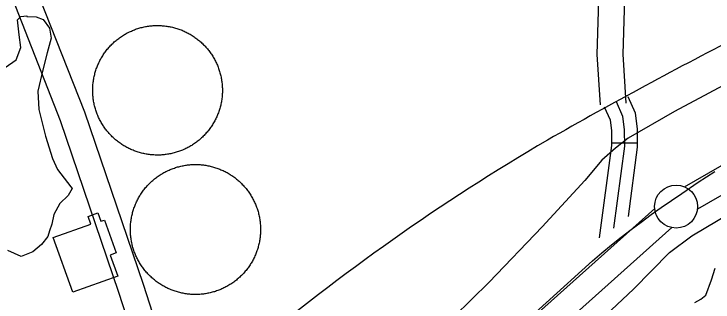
# Model space of a CAD drawing. Extents: x 3625074 to 3663148, y 511451 to 537151.
# Drawn here: x 3650899 to 3651711, y 531690 to 532025 of the extents above; entities that cross this region are included whole.
import ezdxf

# ---------------------------------------------------------------- set-up
doc = ezdxf.new("R2010")
doc.units = 0
for name, color, linetype in [('V-BLDG-OTLN', 7, 'Continuous'), ('V-DOMW-TANK', 7, 'Continuous'), ('V-LEVE-TOET', 7, 'Continuous'), ('V-ROAD-CNTR', 7, 'Continuous'), ('V-SITE-VEGE', 7, 'Continuous'), ('V-SURV-LINE', 7, 'Continuous'), ('V-UTIL-IDEN', 7, 'Continuous'), ('V-WETL-SWMP', 7, 'Continuous')]:
    doc.layers.add(name, color=color, linetype=linetype)

msp = doc.modelspace()

# ---------------------------------------------------------------- linework, layer by layer
at = {"layer": 'V-BLDG-OTLN'}
msp.add_lwpolyline([(3651003.98, 531785.67), (3651017.65, 531747.43), (3651010.47, 531744.86), (3651019.25, 531720.29), (3650967.1, 531701.66), (3650944.39, 531765.23), (3650987.96, 531780.8), (3650984.76, 531789.74), (3650996.27, 531793.85), (3650999.74, 531784.15)], close=True, dxfattribs=at)
at = {"layer": 'V-DOMW-TANK'}
for points in [[(3651000.44, 531974.53), (3651001.11, 531975.66), (3651001.8, 531976.78), (3651002.51, 531977.89), (3651003.24, 531978.98), (3651003.99, 531980.06), (3651004.76, 531981.13), (3651005.55, 531982.19), (3651006.35, 531983.23), (3651007.18, 531984.25), (3651008.02, 531985.26), (3651008.87, 531986.26), (3651009.75, 531987.24), (3651010.64, 531988.21), (3651011.55, 531989.16), (3651012.48, 531990.09), (3651013.42, 531991.01), (3651014.38, 531991.91), (3651015.35, 531992.8), (3651016.34, 531993.67), (3651017.34, 531994.52), (3651018.36, 531995.35), (3651019.39, 531996.16), (3651020.44, 531996.96), (3651021.5, 531997.74), (3651022.58, 531998.5), (3651023.66, 531999.24), (3651024.76, 531999.96), (3651025.87, 532000.66), (3651027, 532001.35), (3651028.13, 532002.01), (3651029.28, 532002.65), (3651030.44, 532003.28), (3651031.61, 532003.88), (3651032.79, 532004.46), (3651033.98, 532005.02), (3651035.18, 532005.56), (3651036.39, 532006.08), (3651037.6, 532006.58), (3651038.83, 532007.06), (3651040.06, 532007.52), (3651041.3, 532007.95), (3651042.55, 532008.36), (3651043.81, 532008.75), (3651045.07, 532009.12), (3651046.34, 532009.47), (3651047.61, 532009.79), (3651048.89, 532010.09), (3651050.18, 532010.37), (3651051.47, 532010.63), (3651052.77, 532010.86), (3651054.06, 532011.08), (3651055.36, 532011.27), (3651056.67, 532011.43), (3651057.98, 532011.58), (3651059.29, 532011.7), (3651060.6, 532011.8), (3651061.91, 532011.87), (3651063.23, 532011.92), (3651064.54, 532011.95), (3651065.85, 532011.96), (3651067.17, 532011.94), (3651068.49, 532011.9), (3651069.8, 532011.84), (3651071.11, 532011.75), (3651072.43, 532011.64), (3651073.73, 532011.51), (3651075.04, 532011.36), (3651076.34, 532011.18), (3651077.64, 532010.98), (3651078.94, 532010.76), (3651080.23, 532010.52), (3651081.52, 532010.25), (3651082.8, 532009.96), (3651084.08, 532009.65), (3651085.35, 532009.31), (3651086.62, 532008.96), (3651087.88, 532008.58), (3651089.13, 532008.18), (3651090.37, 532007.76), (3651091.62, 532007.31), (3651092.85, 532006.84), (3651094.07, 532006.36), (3651095.28, 532005.85), (3651096.48, 532005.32), (3651097.68, 532004.77), (3651098.87, 532004.2), (3651100.04, 532003.61), (3651101.2, 532002.99), (3651102.36, 532002.36), (3651103.5, 532001.71), (3651104.63, 532001.04), (3651105.75, 532000.35), (3651106.85, 531999.64), (3651107.95, 531998.91), (3651109.03, 531998.16), (3651110.1, 531997.39), (3651111.15, 531996.6), (3651112.19, 531995.8), (3651113.22, 531994.97), (3651114.23, 531994.13)], [(3651114.23, 531994.13), (3651115.23, 531993.28), (3651116.21, 531992.4), (3651117.18, 531991.51), (3651118.13, 531990.6), (3651119.06, 531989.67), (3651119.98, 531988.73), (3651120.88, 531987.77), (3651121.77, 531986.8), (3651122.63, 531985.81), (3651123.48, 531984.81), (3651124.32, 531983.79), (3651125.13, 531982.76), (3651125.93, 531981.71), (3651126.71, 531980.65), (3651127.46, 531979.58), (3651128.21, 531978.49), (3651128.93, 531977.39), (3651129.63, 531976.28), (3651130.31, 531975.16), (3651130.98, 531974.02), (3651131.62, 531972.87), (3651132.24, 531971.71), (3651132.85, 531970.54), (3651133.43, 531969.36), (3651133.99, 531968.17), (3651134.53, 531966.97), (3651135.05, 531965.77), (3651135.55, 531964.55), (3651136.03, 531963.32), (3651136.48, 531962.09), (3651136.92, 531960.85), (3651137.33, 531959.6), (3651137.72, 531958.34), (3651138.09, 531957.08), (3651138.43, 531955.81), (3651138.76, 531954.54), (3651139.06, 531953.26), (3651139.34, 531951.97), (3651139.6, 531950.68), (3651139.83, 531949.39), (3651140.04, 531948.09), (3651140.23, 531946.79), (3651140.4, 531945.48), (3651140.54, 531944.17), (3651140.66, 531942.86), (3651140.76, 531941.55), (3651140.84, 531940.24), (3651140.89, 531938.92), (3651140.92, 531937.61), (3651140.93, 531936.29), (3651140.91, 531934.98), (3651140.87, 531933.66), (3651140.81, 531932.35), (3651140.72, 531931.04), (3651140.61, 531929.73), (3651140.48, 531928.42), (3651140.33, 531927.11), (3651140.15, 531925.81), (3651139.95, 531924.51), (3651139.73, 531923.21), (3651139.48, 531921.92), (3651139.21, 531920.63), (3651138.93, 531919.35), (3651138.61, 531918.07), (3651138.28, 531916.8), (3651137.92, 531915.53), (3651137.54, 531914.27), (3651137.14, 531913.02), (3651136.72, 531911.77), (3651136.28, 531910.54), (3651135.81, 531909.31), (3651135.32, 531908.08), (3651134.82, 531906.87), (3651134.29, 531905.67), (3651133.74, 531904.47), (3651133.17, 531903.29), (3651132.58, 531902.11), (3651131.96, 531900.95), (3651131.33, 531899.79), (3651130.68, 531898.65), (3651130, 531897.52), (3651129.31, 531896.4), (3651128.6, 531895.3), (3651127.87, 531894.2), (3651127.12, 531893.12), (3651126.35, 531892.05), (3651125.57, 531891), (3651124.76, 531889.96), (3651123.94, 531888.93), (3651123.1, 531887.92), (3651122.24, 531886.92), (3651121.37, 531885.94), (3651120.47, 531884.98), (3651119.56, 531884.03), (3651118.64, 531883.09), (3651117.7, 531882.17), (3651116.74, 531881.27), (3651115.77, 531880.39), (3651114.78, 531879.52), (3651113.77, 531878.67)], [(3651000.14, 531899.17), (3650999.5, 531900.32), (3650998.87, 531901.47), (3650998.27, 531902.64), (3650997.69, 531903.82), (3650997.13, 531905.01), (3650996.59, 531906.21), (3650996.07, 531907.42), (3650995.57, 531908.64), (3650995.09, 531909.86), (3650994.64, 531911.09), (3650994.2, 531912.34), (3650993.79, 531913.59), (3650993.4, 531914.84), (3650993.03, 531916.1), (3650992.68, 531917.37), (3650992.36, 531918.65), (3650992.06, 531919.93), (3650991.78, 531921.21), (3650991.52, 531922.5), (3650991.29, 531923.8), (3650991.08, 531925.09), (3650990.88, 531926.4), (3650990.72, 531927.7), (3650990.58, 531929.01), (3650990.45, 531930.32), (3650990.36, 531931.63), (3650990.28, 531932.95), (3650990.23, 531934.26), (3650990.2, 531935.57), (3650990.19, 531936.89), (3650990.21, 531938.21), (3650990.25, 531939.52), (3650990.31, 531940.83), (3650990.4, 531942.15), (3650990.5, 531943.46), (3650990.64, 531944.76), (3650990.79, 531946.07), (3650990.97, 531947.38), (3650991.17, 531948.68), (3650991.39, 531949.97), (3650991.63, 531951.27), (3650991.9, 531952.55), (3650992.19, 531953.83), (3650992.5, 531955.11), (3650992.84, 531956.39), (3650993.19, 531957.65), (3650993.57, 531958.91), (3650993.97, 531960.16), (3650994.39, 531961.41), (3650994.84, 531962.65), (3650995.31, 531963.88), (3650995.79, 531965.1), (3650996.3, 531966.31), (3650996.83, 531967.52), (3650997.38, 531968.71), (3650997.95, 531969.9), (3650998.54, 531971.07), (3650999.16, 531972.24), (3650999.79, 531973.39), (3651000.44, 531974.53)], [(3651113.77, 531878.67), (3651112.76, 531877.83), (3651111.72, 531877.02), (3651110.68, 531876.22), (3651109.62, 531875.44), (3651108.54, 531874.68), (3651107.45, 531873.95), (3651106.35, 531873.22), (3651105.24, 531872.52), (3651104.12, 531871.84), (3651102.98, 531871.17), (3651101.83, 531870.53), (3651100.68, 531869.91), (3651099.51, 531869.31), (3651098.33, 531868.72), (3651097.14, 531868.16), (3651095.94, 531867.62), (3651094.73, 531867.1), (3651093.51, 531866.6), (3651092.29, 531866.12), (3651091.05, 531865.67), (3651089.81, 531865.23), (3651088.56, 531864.82), (3651087.31, 531864.43), (3651086.04, 531864.06), (3651084.78, 531863.72), (3651083.5, 531863.39), (3651082.22, 531863.09), (3651080.94, 531862.81), (3651079.65, 531862.55), (3651078.35, 531862.32), (3651077.05, 531862.11), (3651075.75, 531861.92), (3651074.45, 531861.75), (3651073.14, 531861.61), (3651071.83, 531861.49), (3651070.52, 531861.39), (3651069.21, 531861.31), (3651067.89, 531861.26), (3651066.58, 531861.23), (3651065.26, 531861.23), (3651063.95, 531861.24), (3651062.63, 531861.28), (3651061.32, 531861.34), (3651060, 531861.43), (3651058.69, 531861.54), (3651057.39, 531861.67), (3651056.08, 531861.82), (3651054.77, 531862), (3651053.47, 531862.2), (3651052.18, 531862.42), (3651050.88, 531862.67), (3651049.6, 531862.94), (3651048.31, 531863.22), (3651047.04, 531863.54), (3651045.76, 531863.87), (3651044.5, 531864.23), (3651043.24, 531864.61), (3651041.99, 531865.01), (3651040.74, 531865.43), (3651039.5, 531865.87), (3651038.27, 531866.34), (3651037.05, 531866.83), (3651035.84, 531867.33), (3651034.63, 531867.86), (3651033.44, 531868.41), (3651032.25, 531868.98), (3651031.08, 531869.57), (3651029.91, 531870.19), (3651028.76, 531870.82), (3651027.62, 531871.47), (3651026.49, 531872.14), (3651025.37, 531872.83), (3651024.26, 531873.55), (3651023.17, 531874.28), (3651022.08, 531875.03), (3651021.02, 531875.79), (3651019.96, 531876.58), (3651018.92, 531877.39), (3651017.9, 531878.21), (3651016.89, 531879.05), (3651015.89, 531879.91), (3651014.91, 531880.78), (3651013.94, 531881.68), (3651012.99, 531882.58), (3651012.06, 531883.51), (3651011.14, 531884.45), (3651010.24, 531885.41), (3651009.35, 531886.38), (3651008.48, 531887.37), (3651007.63, 531888.38), (3651006.8, 531889.39), (3651005.99, 531890.43), (3651005.19, 531891.47), (3651004.41, 531892.53), (3651003.65, 531893.61), (3651002.91, 531894.7), (3651002.19, 531895.8), (3651001.49, 531896.91), (3651000.8, 531898.03), (3651000.14, 531899.17)], [(3651035.66, 531758.99), (3651035.4, 531760.28), (3651035.16, 531761.58), (3651034.94, 531762.88), (3651034.75, 531764.18), (3651034.58, 531765.49), (3651034.43, 531766.81), (3651034.3, 531768.12), (3651034.2, 531769.44), (3651034.12, 531770.75), (3651034.06, 531772.07), (3651034.03, 531773.39), (3651034.02, 531774.71), (3651034.03, 531776.03), (3651034.07, 531777.35), (3651034.13, 531778.67), (3651034.21, 531779.99), (3651034.31, 531781.3), (3651034.44, 531782.62), (3651034.59, 531783.93), (3651034.77, 531785.23), (3651034.96, 531786.54), (3651035.18, 531787.84), (3651035.42, 531789.14), (3651035.69, 531790.43), (3651035.97, 531791.72), (3651036.28, 531793.01), (3651036.61, 531794.28), (3651036.97, 531795.56), (3651037.34, 531796.82), (3651037.74, 531798.08), (3651038.16, 531799.33), (3651038.6, 531800.57), (3651039.07, 531801.81), (3651039.55, 531803.04), (3651040.06, 531804.26), (3651040.58, 531805.47), (3651041.13, 531806.67), (3651041.7, 531807.86), (3651042.29, 531809.04), (3651042.9, 531810.21), (3651043.53, 531811.37), (3651044.19, 531812.52), (3651044.85, 531813.65), (3651045.54, 531814.78), (3651046.26, 531815.89), (3651046.98, 531816.99), (3651047.73, 531818.08), (3651048.5, 531819.15), (3651049.29, 531820.21), (3651050.09, 531821.26), (3651050.92, 531822.29), (3651051.75, 531823.31), (3651052.61, 531824.31), (3651053.49, 531825.3), (3651054.38, 531826.27), (3651055.29, 531827.23), (3651056.22, 531828.17), (3651057.16, 531829.09), (3651058.12, 531830), (3651059.09, 531830.89), (3651060.08, 531831.77), (3651061.09, 531832.62), (3651062.1, 531833.46), (3651063.14, 531834.28), (3651064.19, 531835.08), (3651065.25, 531835.87), (3651066.32, 531836.64), (3651067.41, 531837.38), (3651068.51, 531838.11), (3651069.63, 531838.82), (3651070.75, 531839.51), (3651071.89, 531840.18), (3651073.04, 531840.82), (3651074.2, 531841.45), (3651075.37, 531842.06), (3651076.55, 531842.65), (3651077.75, 531843.22), (3651078.95, 531843.77), (3651080.16, 531844.29), (3651081.38, 531844.79), (3651082.61, 531845.28), (3651083.84, 531845.74), (3651085.09, 531846.18), (3651086.34, 531846.59), (3651087.6, 531846.99), (3651088.87, 531847.36), (3651090.14, 531847.72), (3651091.41, 531848.05), (3651092.7, 531848.35), (3651093.99, 531848.64), (3651095.28, 531848.9), (3651096.58, 531849.14), (3651097.88, 531849.35), (3651099.19, 531849.55), (3651100.5, 531849.72), (3651101.81, 531849.87), (3651103.12, 531849.99), (3651104.44, 531850.1), (3651105.75, 531850.17), (3651107.07, 531850.23)], [(3651107.07, 531850.23), (3651108.39, 531850.27), (3651109.71, 531850.28), (3651111.03, 531850.27), (3651112.35, 531850.23), (3651113.67, 531850.17), (3651114.99, 531850.09), (3651116.3, 531849.98), (3651117.62, 531849.85), (3651118.93, 531849.7), (3651120.24, 531849.53), (3651121.54, 531849.33), (3651122.85, 531849.12), (3651124.14, 531848.88), (3651125.44, 531848.61), (3651126.72, 531848.32), (3651128.01, 531848.02), (3651129.29, 531847.68), (3651130.56, 531847.33), (3651131.82, 531846.95), (3651133.08, 531846.56), (3651134.33, 531846.14), (3651135.58, 531845.69), (3651136.81, 531845.23), (3651138.04, 531844.74), (3651139.26, 531844.24), (3651140.47, 531843.71), (3651141.67, 531843.16), (3651142.86, 531842.59), (3651144.04, 531842), (3651145.21, 531841.39), (3651146.37, 531840.76), (3651147.52, 531840.11), (3651148.66, 531839.44), (3651149.78, 531838.75), (3651150.89, 531838.04), (3651151.99, 531837.31), (3651153.08, 531836.56), (3651154.16, 531835.79), (3651155.22, 531835.01), (3651156.26, 531834.2), (3651157.29, 531833.38), (3651158.31, 531832.54), (3651159.31, 531831.68), (3651160.3, 531830.81), (3651161.27, 531829.92), (3651162.23, 531829.01), (3651163.17, 531828.08), (3651164.1, 531827.14), (3651165, 531826.18), (3651165.9, 531825.2), (3651166.77, 531824.21), (3651167.62, 531823.21), (3651168.46, 531822.19), (3651169.29, 531821.16), (3651170.09, 531820.11), (3651170.87, 531819.05), (3651171.64, 531817.97), (3651172.38, 531816.89), (3651173.11, 531815.78), (3651173.82, 531814.67), (3651174.51, 531813.55), (3651175.18, 531812.41), (3651175.83, 531811.26), (3651176.46, 531810.09), (3651177.07, 531808.93), (3651177.65, 531807.74), (3651178.22, 531806.55), (3651178.77, 531805.35), (3651179.29, 531804.14), (3651179.8, 531802.92), (3651180.28, 531801.69), (3651180.74, 531800.45), (3651181.18, 531799.21), (3651181.6, 531797.96), (3651181.99, 531796.7), (3651182.37, 531795.43), (3651182.72, 531794.16), (3651183.05, 531792.88), (3651183.35, 531791.6), (3651183.64, 531790.31), (3651183.9, 531789.02), (3651184.14, 531787.72), (3651184.36, 531786.42), (3651184.55, 531785.11), (3651184.72, 531783.8), (3651184.87, 531782.49), (3651185, 531781.17), (3651185.1, 531779.86), (3651185.18, 531778.54), (3651185.23, 531777.22), (3651185.27, 531775.9), (3651185.28, 531774.58), (3651185.27, 531773.26), (3651185.23, 531771.94), (3651185.17, 531770.62), (3651185.09, 531769.31), (3651184.98, 531767.99), (3651184.86, 531766.68), (3651184.71, 531765.37), (3651184.53, 531764.06)], [(3651184.53, 531764.06), (3651184.34, 531762.75), (3651184.12, 531761.45), (3651183.88, 531760.15), (3651183.61, 531758.86), (3651183.33, 531757.57), (3651183.02, 531756.29), (3651182.69, 531755.01), (3651182.33, 531753.74), (3651181.96, 531752.47), (3651181.56, 531751.22), (3651181.14, 531749.96), (3651180.7, 531748.72), (3651180.23, 531747.48), (3651179.75, 531746.26), (3651179.24, 531745.04), (3651178.71, 531743.83), (3651178.17, 531742.63), (3651177.6, 531741.44), (3651177.01, 531740.26), (3651176.4, 531739.09), (3651175.77, 531737.93), (3651175.11, 531736.78), (3651174.44, 531735.64), (3651173.75, 531734.52), (3651173.04, 531733.4), (3651172.31, 531732.3), (3651171.56, 531731.21), (3651170.8, 531730.14), (3651170.01, 531729.08), (3651169.21, 531728.04), (3651168.38, 531727), (3651167.54, 531725.98), (3651166.69, 531724.98), (3651165.81, 531723.99), (3651164.92, 531723.02), (3651164.01, 531722.07), (3651163.08, 531721.12), (3651162.14, 531720.2), (3651161.18, 531719.29), (3651160.21, 531718.4), (3651159.22, 531717.53), (3651158.21, 531716.67), (3651157.19, 531715.83), (3651156.16, 531715.01), (3651155.11, 531714.21), (3651154.05, 531713.42), (3651152.98, 531712.66), (3651151.89, 531711.91), (3651150.79, 531711.18), (3651149.67, 531710.48), (3651148.54, 531709.79), (3651147.41, 531709.12), (3651146.26, 531708.47), (3651145.1, 531707.84), (3651143.93, 531707.23), (3651142.75, 531706.64), (3651141.55, 531706.08), (3651140.35, 531705.53), (3651139.14, 531705.01), (3651137.92, 531704.5), (3651136.69, 531704.02), (3651135.46, 531703.56), (3651134.21, 531703.12), (3651132.96, 531702.7), (3651131.7, 531702.3), (3651130.44, 531701.93), (3651129.16, 531701.58), (3651127.88, 531701.25), (3651126.6, 531700.94), (3651125.31, 531700.66), (3651124.02, 531700.4), (3651122.72, 531700.16), (3651121.42, 531699.94), (3651120.11, 531699.75), (3651118.8, 531699.57), (3651117.49, 531699.43), (3651116.18, 531699.3), (3651114.86, 531699.2), (3651113.54, 531699.12), (3651112.22, 531699.06), (3651110.91, 531699.03), (3651109.59, 531699.02), (3651108.27, 531699.03), (3651106.95, 531699.07), (3651105.63, 531699.12), (3651104.31, 531699.21), (3651102.99, 531699.31), (3651101.68, 531699.44), (3651100.37, 531699.59), (3651099.06, 531699.76), (3651097.75, 531699.96), (3651096.46, 531700.18), (3651095.16, 531700.42), (3651093.86, 531700.69), (3651092.57, 531700.97), (3651091.29, 531701.28), (3651090.01, 531701.61), (3651088.74, 531701.97), (3651087.48, 531702.34), (3651086.22, 531702.74)], [(3651086.22, 531702.74), (3651084.97, 531703.16), (3651083.72, 531703.6), (3651082.49, 531704.07), (3651081.26, 531704.55), (3651080.04, 531705.06), (3651078.83, 531705.58), (3651077.63, 531706.13), (3651076.44, 531706.7), (3651075.26, 531707.29), (3651074.09, 531707.9), (3651072.93, 531708.53), (3651071.78, 531709.19), (3651070.64, 531709.85), (3651069.52, 531710.55), (3651068.41, 531711.25), (3651067.31, 531711.98), (3651066.22, 531712.73), (3651065.15, 531713.5), (3651064.08, 531714.29), (3651063.04, 531715.09), (3651062, 531715.91), (3651060.99, 531716.75), (3651059.98, 531717.61), (3651059, 531718.49), (3651058.02, 531719.38), (3651057.07, 531720.29), (3651056.13, 531721.21), (3651055.2, 531722.16), (3651054.29, 531723.11), (3651053.4, 531724.09), (3651052.53, 531725.07), (3651051.67, 531726.08), (3651050.83, 531727.1), (3651050.01, 531728.14), (3651049.21, 531729.18), (3651048.43, 531730.24), (3651047.66, 531731.32), (3651046.92, 531732.41), (3651046.19, 531733.51), (3651045.48, 531734.62), (3651044.79, 531735.75), (3651044.12, 531736.89), (3651043.47, 531738.04), (3651042.84, 531739.2), (3651042.23, 531740.37), (3651041.65, 531741.55), (3651041.08, 531742.74), (3651040.53, 531743.94), (3651040.01, 531745.16), (3651039.5, 531746.38), (3651039.02, 531747.6), (3651038.56, 531748.84), (3651038.12, 531750.09), (3651037.7, 531751.34), (3651037.31, 531752.6), (3651036.93, 531753.86), (3651036.58, 531755.13), (3651036.25, 531756.41), (3651035.94, 531757.7), (3651035.66, 531758.99)]]:
    msp.add_lwpolyline(points, dxfattribs=at)
at = {"layer": 'V-LEVE-TOET'}
for points in [[(3651746.04, 531954.71), (3651666.23, 531911.99), (3651612.62, 531880.84), (3651597.58, 531869.44), (3651581.84, 531855.32), (3651561.94, 531831.74), (3651512.57, 531777.89), (3651450.89, 531713.28), (3651389.24, 531652.74)], [(3651548.72, 531639.42), (3651618.56, 531705.31), (3651660.36, 531747.7), (3651686.33, 531767.15), (3651745.72, 531802.59)]]:
    msp.add_lwpolyline(points, dxfattribs=at)
at = {"layer": 'V-ROAD-CNTR'}
msp.add_line((3651623.02, 531875.21), (3651593.02, 531875.07), dxfattribs=at)
for points in [[(3651580.34, 531919.59), (3651576.48, 531978.16), (3651591.02, 532456.91), (3651610.4, 533249.48), (3651615.3, 533503.34)], [(3651610.28, 531921.57), (3651606.51, 531978.7), (3651621.01, 532456.08), (3651640.39, 533248.83), (3651642.33, 533349.52)], [(3651095.51, 531567.23), (3651049.19, 531710.83), (3650981.03, 531911.26), (3650902.23, 532111.7), (3650879.84, 532163.42), (3650863.53, 532185.77), (3650843.1, 532197.18), (3650835.38, 532205.23), (3650832.08, 532209.93)], [(3651066.96, 531558.02), (3651020.72, 531701.4), (3650952.85, 531900.94), (3650874.5, 532100.25), (3650853.64, 532148.44), (3650843.17, 532162.78), (3650826.43, 532172.12), (3650809.22, 532187.93), (3650803.95, 532199.51)], [(3651612.03, 531929.56), (3651620.66, 531910.53), (3651622.95, 531891.46), (3651623.04, 531870.57), (3651612.45, 531789.91)], [(3651598.37, 531923.37), (3651606.04, 531906.44), (3651607.95, 531890.52), (3651608.04, 531871.51), (3651595.53, 531776.29)], [(3651584.71, 531917.18), (3651591.42, 531902.36), (3651592.96, 531889.59), (3651593.04, 531872.46), (3651578.89, 531764.79)], [(3651463.49, 531640.46), (3651570.94, 531738.09), (3651581.98, 531747.47), (3651593.16, 531756.68), (3651604.46, 531765.73), (3651615.9, 531774.62), (3651627.45, 531783.35), (3651639.14, 531791.91), (3651650.94, 531800.3), (3651662.86, 531808.52), (3651674.9, 531816.57), (3651693.96, 531829.52), (3651713.15, 531842.29)]]:
    msp.add_lwpolyline(points, dxfattribs=at)
for centre, radius, start, end in [((3654214.43, 527168.33), 5427.16, 117.03618, 119.78151), ((3652818.81, 529665.51), 2566.77, 120.42988, 129.98923)]:
    msp.add_arc(centre, radius, start, end, dxfattribs=at)
at = {"layer": 'V-SITE-VEGE'}
msp.add_lwpolyline([(3650888.43, 531963.22), (3650901.45, 531972), (3650906.74, 531986.2), (3650904.86, 532001.2), (3650902.93, 532018.5), (3650906.79, 532022.27), (3650913.48, 532023.31), (3650913.73, 532022.62), (3650924.6, 532021.89), (3650932.52, 532018.8), (3650940.1, 532008.76), (3650941.92, 531997.23), (3650937.37, 531980.27), (3650932.17, 531960.3), (3650926.6, 531935.69), (3650927.44, 531914.44), (3650935.4, 531883.13), (3650943.48, 531857.38), (3650949.49, 531844.54), (3650964.88, 531824.47), (3650966.3, 531822.42), (3650961.6, 531814.01), (3650952.05, 531804.82), (3650945.11, 531792.21), (3650942.54, 531780.84), (3650939.9, 531773.17), (3650937.94, 531766.66), (3650930.71, 531757.05), (3650920.46, 531748.54), (3650906.91, 531743.21), (3650891.75, 531750.34)], dxfattribs=at)
at = {"layer": 'V-SURV-LINE'}
for points in [[(3651678.03, 531824.27), (3652047.66, 532037.09)], [(3652062.63, 532011.09), (3651693, 531798.27)], [(3651351.26, 531537.62), (3651643.3, 531799.14)], [(3651663.33, 531776.8), (3651371.29, 531515.29)]]:
    msp.add_lwpolyline(points, dxfattribs=at)
msp.add_circle((3651668.21, 531801.3), 25, dxfattribs=at)
at = {"layer": 'V-WETL-SWMP'}
msp.add_lwpolyline([(3651689.91, 531689.58), (3651696.75, 531693.6), (3651702.92, 531698.31), (3651709.21, 531715.95), (3651713.42, 531729.53)], dxfattribs=at)

# ---------------------------------------------------------------- texts
at = {"layer": 'V-UTIL-IDEN'}
msp.add_text('PIPELINE CO.', height=82.9998, rotation=42.59449, dxfattribs=at).set_placement((3651614.31, 531345.5))

doc.saveas('drawing.dxf')
